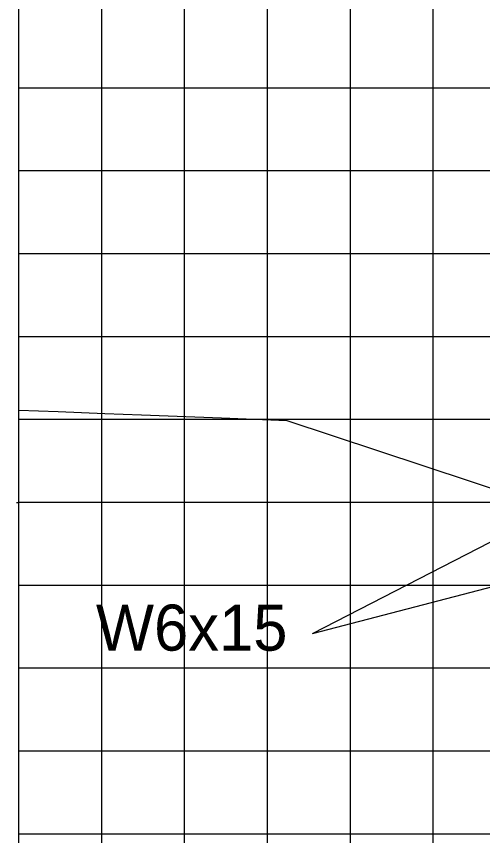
# Model space of a CAD drawing. Extents: x 2193008 to 2198143, y 1236112 to 1237864.
# Drawn here: x 2196604.65 to 2196615.9, y 1237290.07 to 1237309.84 of the extents above; entities that cross this region are included whole.
import ezdxf

# ---------------------------------------------------------------- set-up
doc = ezdxf.new("R2010")
doc.units = 0
for name, color, linetype in [('3', 7, 'Continuous'), ('60', 7, 'Continuous'), ('Level 55', 7, 'Continuous'), ('M-ROADS', 7, 'Continuous')]:
    doc.layers.add(name, color=color, linetype=linetype)

msp = doc.modelspace()

# ---------------------------------------------------------------- linework, layer by layer
at = {"layer": '3'}
for q in [(2196629.007, 1237299.44), (2196619.423, 1237298.87)]:
    msp.add_line((2196611.789, 1237294.947), q, dxfattribs=at)
at = {"layer": '60'}
for p, q in [((2196604.707, 1237258.106), (2196604.707, 1237318.106)), ((2196604.647, 1237298.106), (2196604.707, 1237298.106))]:
    msp.add_line(p, q, dxfattribs=at)
msp.add_lwpolyline([(2196632.206, 1237293.116), (2196611.181, 1237300.077), (2196609.593, 1237300.139), (2196607.663, 1237300.214), (2196606.779, 1237300.249), (2196605.653, 1237300.293), (2196604.707, 1237300.33)], dxfattribs=at)
at = {"layer": 'M-ROADS'}
for p, q in [((2196604.707, 1237258.106), (2196604.707, 1237318.106)), ((2196606.707, 1237258.106), (2196606.707, 1237318.106)), ((2196608.707, 1237258.106), (2196608.707, 1237318.106)), ((2196610.707, 1237258.106), (2196610.707, 1237318.106)), ((2196612.707, 1237258.106), (2196612.707, 1237318.106)), ((2196614.707, 1237258.106), (2196614.707, 1237318.106)), ((2196734.707, 1237308.106), (2196604.707, 1237308.106)), ((2196734.707, 1237306.106), (2196604.707, 1237306.106)), ((2196734.707, 1237304.106), (2196604.707, 1237304.106)), ((2196734.707, 1237302.106), (2196604.707, 1237302.106)), ((2196734.707, 1237300.106), (2196604.707, 1237300.106)), ((2196734.707, 1237298.106), (2196604.707, 1237298.106)), ((2196734.707, 1237296.106), (2196604.707, 1237296.106)), ((2196734.707, 1237294.106), (2196604.707, 1237294.106)), ((2196734.707, 1237292.106), (2196604.707, 1237292.106)), ((2196734.707, 1237290.106), (2196604.707, 1237290.106))]:
    msp.add_line(p, q, dxfattribs=at)

# ---------------------------------------------------------------- texts
at = {"layer": 'Level 55'}
msp.add_text('W6x15', height=1.1105, dxfattribs=at).set_placement((2196606.566, 1237294.531))

doc.saveas('drawing.dxf')
